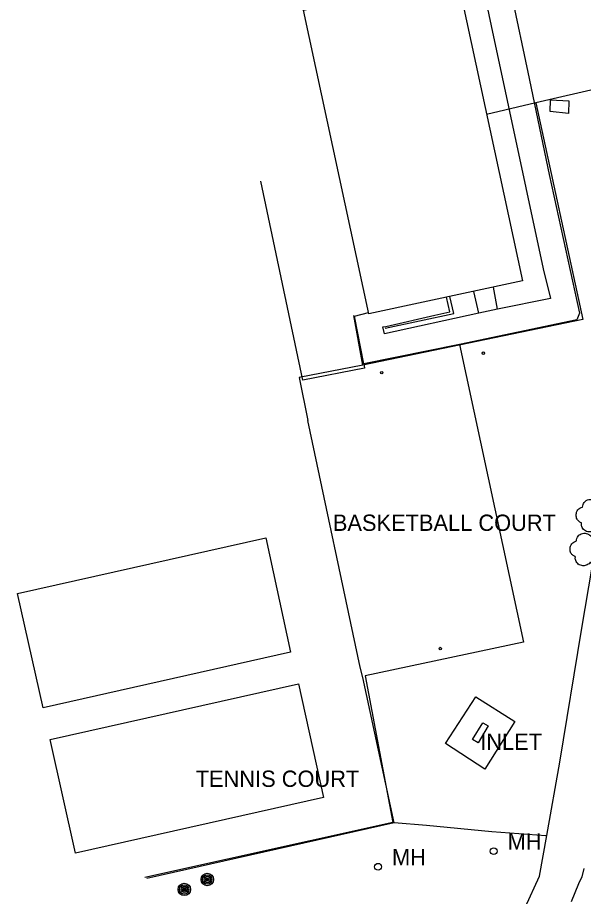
# Model space of a CAD drawing. Extents: x 368532 to 392481, y 10654822 to 10676899.
# Drawn here: x 389481.7 to 389655.1, y 10656550.8 to 10656820.4 of the extents above; entities that cross this region are included whole.
import ezdxf

# ---------------------------------------------------------------- set-up
doc = ezdxf.new("R2010")
doc.units = 0
for name, color, linetype in [('p_drainage conc drain', 7, 'Continuous'), ('p_drainage inlet', 7, 'Continuous'), ('p_dtm retaining wall', 7, 'Continuous'), ('p_dtm sidewalk', 7, 'Continuous'), ('p_dtm slab', 7, 'Continuous'), ('p_road bridge end', 7, 'Continuous'), ('p_structure building', 7, 'Continuous'), ('p_structure fence', 7, 'Continuous'), ('p_structure general', 7, 'Continuous'), ('p_structure stairs', 7, 'Continuous'), ('p_structure unidentified', 7, 'Continuous'), ('p_utility general pole', 7, 'Continuous'), ('p_utility_manhole', 7, 'Continuous'), ('p_veg tree', 7, 'Continuous')]:
    doc.layers.add(name, color=color, linetype=linetype)

msp = doc.modelspace()

# ---------------------------------------------------------------- linework, layer by layer
at = {"layer": 'p_drainage conc drain'}
for p, q in [((389612.79, 10656597.64), (389622.15, 10656612.03)), ((389622.15, 10656612.03), (389634.12, 10656604.41)), ((389634.12, 10656604.41), (389624.92, 10656589.78)), ((389624.92, 10656589.78), (389612.79, 10656597.64))]:
    msp.add_line(p, q, dxfattribs=at)
at = {"layer": 'p_drainage inlet'}
for p, q in [((389621.15, 10656598.89), (389624.23, 10656604.07)), ((389625.89, 10656603.08), (389622.81, 10656597.9)), ((389624.23, 10656604.07), (389625.89, 10656603.08)), ((389622.81, 10656597.9), (389621.15, 10656598.89))]:
    msp.add_line(p, q, dxfattribs=at)
at = {"layer": 'p_dtm retaining wall'}
for p, q in [((389615.36, 10656729.58), (389614.17, 10656734.79)), ((389594.29, 10656725.04), (389615.36, 10656729.58))]:
    msp.add_line(p, q, dxfattribs=at)
at = {"layer": 'p_dtm sidewalk'}
for p, q in [((389621.29, 10656843.83), (389626.8, 10656817.85)), ((389633.25, 10656826.42), (389638.11, 10656803.58)), ((389626.8, 10656817.85), (389642.73, 10656743.25)), ((389638.11, 10656803.58), (389644.59, 10656772.17)), ((389644.59, 10656772.17), (389653.94, 10656729.67)), ((389642.73, 10656743.25), (389645.02, 10656734.14)), ((389614.15, 10656730.1), (389613.1, 10656734.56)), ((389645.02, 10656734.14), (389628.81, 10656730.89)), ((389584.97, 10656728.73), (389589.24, 10656729.84)), ((389623.02, 10656729.68), (389594.11, 10656723.39)), ((389594.58, 10656725.61), (389609.56, 10656729.08)), ((389609.56, 10656729.08), (389614.15, 10656730.1)), ((389628.81, 10656730.89), (389623.02, 10656729.68)), ((389653.94, 10656729.67), (389653.04, 10656727.67)), ((389587.85, 10656714.12), (389584.97, 10656728.73)), ((389653.04, 10656727.67), (389617.12, 10656720.05)), ((389593.65, 10656725.45), (389594.58, 10656725.61)), ((389594.11, 10656723.39), (389593.65, 10656725.45)), ((389617.12, 10656720.05), (389587.85, 10656714.12))]:
    msp.add_line(p, q, dxfattribs=at)
at = {"layer": 'p_dtm slab'}
for p, q in [((389569.14, 10656709.1), (389556.25, 10656770.16)), ((389617.12, 10656720.05), (389636.72, 10656628.73)), ((389587.97, 10656712.86), (389569.14, 10656709.1)), ((389587.85, 10656714.12), (389587.97, 10656712.86)), ((389636.72, 10656628.73), (389588.22, 10656618.49)), ((389588.22, 10656618.49), (389596.7, 10656573.45)), ((389596.7, 10656573.45), (389520.63, 10656556.6))]:
    msp.add_line(p, q, dxfattribs=at)
at = {"layer": 'p_road bridge end'}
for p, q in [((389655.27, 10656559.33), (389654.59, 10656556.74)), ((389654.59, 10656556.74), (389653.65, 10656554.6)), ((389653.65, 10656554.6), (389651.35, 10656549.15))]:
    msp.add_line(p, q, dxfattribs=at)
at = {"layer": 'p_structure building'}
msp.add_lwpolyline([(389616.38, 10656832.72), (389636.41, 10656739.58), (389589.32, 10656729.45), (389569.29, 10656822.59)], close=True, dxfattribs=at)
at = {"layer": 'p_structure fence'}
for p, q in [((389683.6, 10656804.04), (389640.52, 10656794.24)), ((389640.52, 10656794.24), (389625.43, 10656790.67)), ((389640.52, 10656794.24), (389654.95, 10656727.76)), ((389587.52, 10656713.75), (389584.74, 10656729)), ((389654.95, 10656727.76), (389587.52, 10656713.75)), ((389587.52, 10656713.75), (389568, 10656709.98)), ((389568, 10656709.98), (389570.68, 10656696.8)), ((389586.67, 10656621.14), (389570.68, 10656696.8)), ((389654.47, 10656632.49), (389661.17, 10656671.67)), ((389647.86, 10656591.92), (389654.47, 10656632.49)), ((389587.48, 10656617.89), (389586.67, 10656621.14)), ((389597.07, 10656573.3), (389587.48, 10656617.89)), ((389643.91, 10656569.51), (389647.86, 10656591.92)), ((389597.07, 10656573.3), (389521.28, 10656556.32)), ((389607.04, 10656572.54), (389597.07, 10656573.3)), ((389627.02, 10656570.58), (389607.04, 10656572.54)), ((389643.54, 10656569.36), (389627.02, 10656570.58)), ((389641.69, 10656557.04), (389643.91, 10656569.51)), ((389643.91, 10656569.51), (389643.54, 10656569.36)), ((389637.3, 10656547.37), (389641.69, 10656557.04))]:
    msp.add_line(p, q, dxfattribs=at)
at = {"layer": 'p_structure stairs'}
for p, q in [((389628.81, 10656730.89), (389627.57, 10656737.68)), ((389623.02, 10656729.68), (389621.52, 10656736.37))]:
    msp.add_line(p, q, dxfattribs=at)
at = {"layer": 'p_structure unidentified'}
for p, q in [((389644.87, 10656791.56), (389645, 10656795.09)), ((389645, 10656795.09), (389650.64, 10656794.84)), ((389650.64, 10656794.84), (389650.52, 10656790.92)), ((389650.52, 10656790.92), (389644.87, 10656791.56)), ((389481.67, 10656643.73), (389557.74, 10656660.76)), ((389557.74, 10656660.76), (389565.36, 10656625.74)), ((389489.5, 10656608.58), (389481.67, 10656643.73)), ((389565.36, 10656625.74), (389489.5, 10656608.58)), ((389491.69, 10656598.95), (389567.73, 10656615.99)), ((389567.73, 10656615.99), (389575.39, 10656581.09)), ((389499.4, 10656564.03), (389491.69, 10656598.95)), ((389575.39, 10656581.09), (389499.4, 10656564.03))]:
    msp.add_line(p, q, dxfattribs=at)
for centre in [(389624.45, 10656717.41), (389593.3, 10656711.43), (389611.22, 10656626.81)]:
    msp.add_circle(centre, 0.375, dxfattribs=at)
at = {"layer": 'p_utility general pole'}
for centre, radius in [((389539.82, 10656555.97), 1.9), ((389539.82, 10656555.97), 1.44), ((389539.82, 10656555.97), 0.973), ((389539.82, 10656555.97), 0.539), ((389532.77, 10656552.93), 1.9), ((389532.77, 10656552.93), 1.44), ((389532.77, 10656552.93), 0.973), ((389539.82, 10656555.97), 0.192), ((389532.77, 10656552.93), 0.539), ((389532.77, 10656552.93), 0.192)]:
    msp.add_circle(centre, radius, dxfattribs=at)
at = {"layer": 'p_utility_manhole'}
for centre in [(389627.6, 10656564.66), (389592.15, 10656559.86)]:
    msp.add_circle(centre, 1.05, dxfattribs=at)
at = {"layer": 'p_veg tree'}
for points in [[(389654.83, 10656670.19), (389655.37, 10656671.65), (389656.73, 10656672.53), (389658.23, 10656672.38), (389658.98, 10656671.99), (389659.44, 10656671.45), (389659.51, 10656671.32), (389659.62, 10656671.34), (389660.57, 10656671.39), (389662.24, 10656670.42), (389662.71, 10656668.57), (389662.18, 10656667.37), (389662.09, 10656667.26), (389662.16, 10656667.16), (389662.51, 10656665.99), (389662.08, 10656664.44), (389660.7, 10656663.49), (389659.61, 10656663.44), (389659.08, 10656663.57), (389658.98, 10656663.62), (389658.95, 10656663.52), (389658.46, 10656663.06), (389657.26, 10656662.61), (389655.72, 10656662.93), (389654.77, 10656663.95), (389654.52, 10656665.06), (389654.55, 10656665.32), (389654.52, 10656665.38), (389654.46, 10656665.41), (389654.06, 10656665.62), (389653.31, 10656666.25), (389652.91, 10656667.39), (389653.03, 10656668.65), (389654.06, 10656669.87), (389654.85, 10656670.21)], [(389652.94, 10656659.8), (389653.48, 10656661.26), (389654.84, 10656662.13), (389656.34, 10656661.98), (389657.09, 10656661.59), (389657.55, 10656661.06), (389657.62, 10656660.92), (389657.73, 10656660.95), (389658.68, 10656661), (389660.35, 10656660.02), (389660.82, 10656658.17), (389660.29, 10656656.98), (389660.2, 10656656.86), (389660.27, 10656656.76), (389660.62, 10656655.59), (389660.19, 10656654.04), (389658.81, 10656653.09), (389657.72, 10656653.04), (389657.19, 10656653.17), (389657.09, 10656653.23), (389657.06, 10656653.12), (389656.57, 10656652.67), (389655.37, 10656652.21), (389653.83, 10656652.53), (389652.88, 10656653.55), (389652.63, 10656654.66), (389652.66, 10656654.92), (389652.63, 10656654.98), (389652.57, 10656655.01), (389652.17, 10656655.22), (389651.42, 10656655.85), (389651.02, 10656656.99), (389651.14, 10656658.25), (389652.17, 10656659.47), (389652.96, 10656659.81)]]:
    msp.add_spline(points, degree=3, dxfattribs=at)

# ---------------------------------------------------------------- texts
at = {"layer": 'p_drainage inlet'}
msp.add_text(' INLET', height=5, dxfattribs=at).set_placement((389621.62, 10656595.74))
at = {"layer": 'p_structure general'}
for s, p in [('BASKETBALL COURT', (389578.31, 10656662.9)), ('TENNIS COURT', (389536.26, 10656584.38))]:
    msp.add_text(s, height=5, dxfattribs=at).set_placement(p)
at = {"layer": 'p_utility_manhole'}
for p in [(389631.87, 10656565.12), (389596.42, 10656560.33)]:
    msp.add_text('MH', height=5, dxfattribs=at).set_placement(p)

doc.saveas('drawing.dxf')
